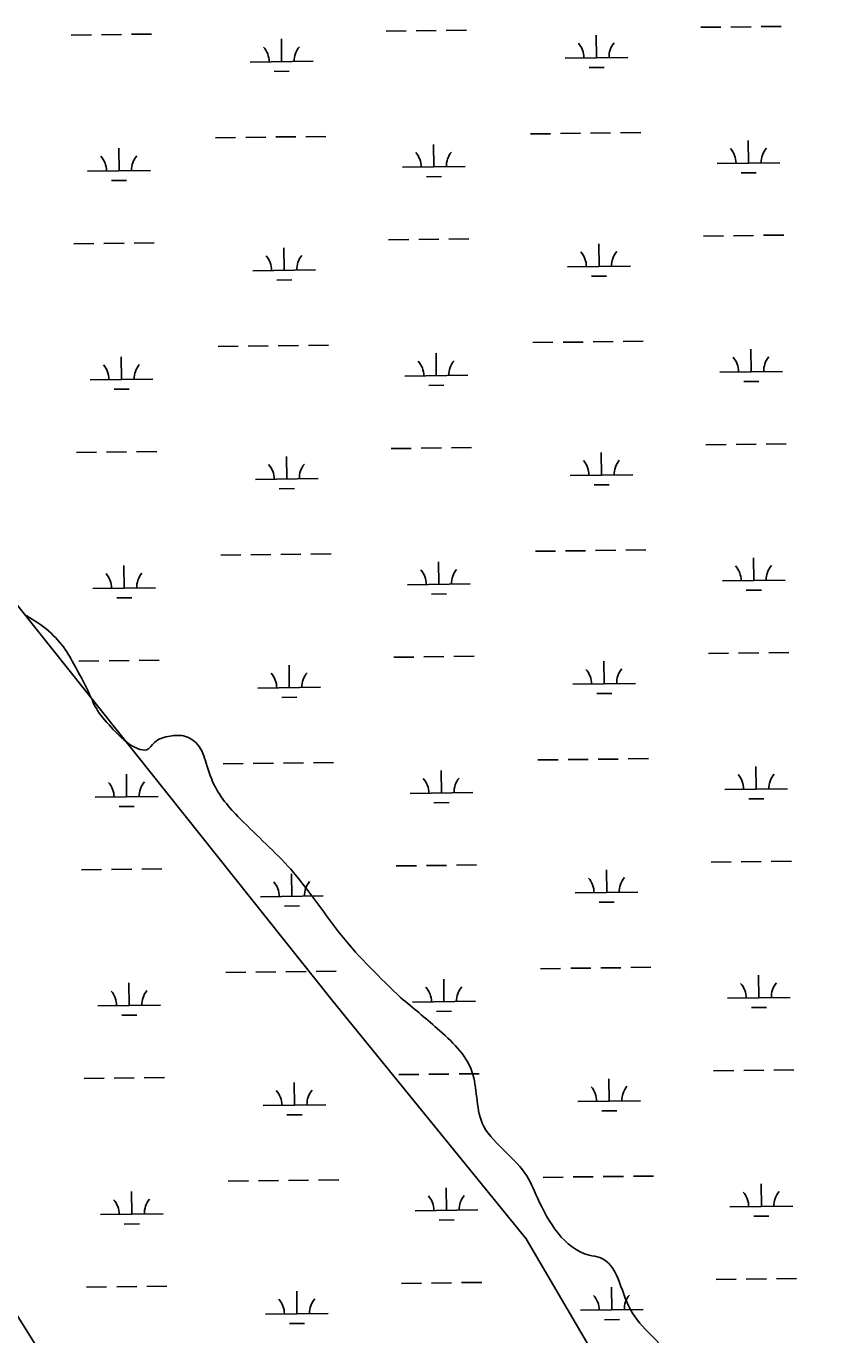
# Model space of a CAD drawing. Extents: x 3704301 to 3742427, y 506229 to 532009.
# Drawn here: x 3738007 to 3739285, y 518833 to 520919 of the extents above; entities that cross this region are included whole.
import ezdxf

# ---------------------------------------------------------------- set-up
doc = ezdxf.new("R2010")
doc.units = 0
for name, color, linetype in [('V-TOPO-SHOR', 7, 'Continuous'), ('V-UTIL-LINE', 7, 'Continuous'), ('V-WETL-SWMP', 7, 'Continuous')]:
    doc.layers.add(name, color=color, linetype=linetype)

msp = doc.modelspace()

# ---------------------------------------------------------------- linework, layer by layer
at = {"layer": 'V-TOPO-SHOR'}
for points in [[(3738604.5, 519370.5), (3738510.1, 519469.4), (3738433.4, 519570.1), (3738354.1, 519650), (3738308.8, 519706.1), (3738294, 519744.3), (3738280.4, 519774.3), (3738257.8, 519788), (3738236.7, 519787.6), (3738211.5, 519777.4), (3738199.6, 519766), (3738184.5, 519767.9), (3738146, 519798.4), (3738120.9, 519828.4), (3738108.2, 519854), (3738086.8, 519896), (3738069.3, 519925.7), (3738043.1, 519954.9), (3738007.5, 519979.8)], [(3738604.5, 519370.5), (3738662.5, 519321.6), (3738717.7, 519253.1), (3738734.2, 519170.9), (3738802.1, 519091.2), (3738822.2, 519051.8), (3738904.9, 518960.3), (3738921.7, 518956.3), (3738970.4, 518873.9), (3739034.7, 518795.2), (3739061.4, 518714.4), (3739140.5, 518594.7), (3739164.5, 518455), (3739190.3, 518404.6), (3739250.4, 518334.9), (3739313.8, 518228.3), (3739395.9, 518119.6), (3739440.1, 518016.6), (3739445.8, 518002.4), (3739625.5, 517752.9), (3739651.5, 517713.9), (3739661, 517662.2), (3739748, 517503.2), (3739777.6, 517471.3), (3739832.4, 517425.6), (3739839.5, 517331.5), (3739909.7, 517283.4), (3739987.3, 517152), (3739996.4, 517086.1), (3740188.9, 516767.6)]]:
    msp.add_spline(points, degree=3, dxfattribs=at)
at = {"layer": 'V-UTIL-LINE'}
for points in [[(3738496.1, 519365.3), (3736995.3, 521247.9)], [(3740194.4, 516617.1), (3739303.8, 518133.5), (3738804.1, 518986.3), (3738496.1, 519365.3)]]:
    msp.add_lwpolyline(points, dxfattribs=at)
at = {"layer": 'V-WETL-SWMP'}
for p, q in [((3738079, 520905.1), (3738111, 520905.5)), ((3738127, 520905.7), (3738159, 520906.1)), ((3738175, 520906.3), (3738207, 520906.7)), ((3738580.9, 520911.2), (3738612.9, 520911.6)), ((3738628.9, 520911.8), (3738660.9, 520912.2)), ((3738676.9, 520912.4), (3738708.9, 520912.8)), ((3738916.3, 520868.9), (3738915.9, 520904.9)), ((3739082.8, 520917.4), (3739114.8, 520917.7)), ((3739130.8, 520917.9), (3739162.8, 520918.3)), ((3739178.8, 520918.5), (3739210.8, 520918.9)), ((3738414.4, 520862.8), (3738414, 520898.8)), ((3738364.4, 520862.1), (3738464.4, 520863.4)), ((3738866.3, 520868.3), (3738966.3, 520869.5)), ((3738402.6, 520847.2), (3738426.6, 520847.5)), ((3738904.5, 520853.3), (3738928.5, 520853.6)), ((3738309.1, 520741.4), (3738341.1, 520741.8)), ((3738357.1, 520742), (3738389, 520742.4)), ((3738405, 520742.6), (3738437, 520743)), ((3738453, 520743.1), (3738485, 520743.5)), ((3738810.9, 520747.5), (3738842.9, 520747.9)), ((3738858.9, 520748.1), (3738890.9, 520748.5)), ((3738906.9, 520748.7), (3738938.9, 520749.1)), ((3738954.9, 520749.3), (3738986.9, 520749.7)), ((3739158.8, 520701), (3739158.4, 520737)), ((3738155.1, 520688.8), (3738154.7, 520724.8)), ((3738657, 520694.9), (3738656.5, 520730.9)), ((3738607, 520694.3), (3738707, 520695.5)), ((3739108.8, 520700.4), (3739208.8, 520701.6)), ((3738105.1, 520688.2), (3738205.1, 520689.4)), ((3738645.2, 520679.3), (3738669.2, 520679.6)), ((3739147, 520685.4), (3739171, 520685.7)), ((3738143.3, 520673.2), (3738167.3, 520673.5)), ((3738083.1, 520572.4), (3738115.1, 520572.8)), ((3738131.1, 520573), (3738163.1, 520573.4)), ((3738179.1, 520573.6), (3738211.1, 520574)), ((3738585, 520578.6), (3738617, 520579)), ((3738633, 520579.2), (3738665, 520579.6)), ((3738681, 520579.7), (3738713, 520580.1)), ((3738920.4, 520536.2), (3738919.9, 520572.2)), ((3739086.8, 520584.7), (3739118.8, 520585.1)), ((3739134.8, 520585.3), (3739166.8, 520585.7)), ((3739182.8, 520585.9), (3739214.8, 520586.3)), ((3738418.5, 520530.1), (3738418, 520566.1)), ((3738368.5, 520529.5), (3738468.5, 520530.7)), ((3738870.4, 520535.6), (3738970.4, 520536.8)), ((3738406.7, 520514.5), (3738430.7, 520514.8)), ((3738908.5, 520520.7), (3738932.5, 520521)), ((3738313.1, 520408.7), (3738345.1, 520409.1)), ((3738361.1, 520409.3), (3738393.1, 520409.7)), ((3738409.1, 520409.9), (3738441.1, 520410.3)), ((3738457.1, 520410.5), (3738489.1, 520410.9)), ((3738815, 520414.9), (3738847, 520415.3)), ((3738863, 520415.5), (3738895, 520415.8)), ((3738911, 520416), (3738943, 520416.4)), ((3738959, 520416.6), (3738991, 520417)), ((3739162.9, 520368.4), (3739162.5, 520404.4)), ((3738159.2, 520356.1), (3738158.7, 520392.1)), ((3738661, 520362.2), (3738660.6, 520398.2)), ((3738611, 520361.6), (3738711, 520362.9)), ((3739112.9, 520367.8), (3739212.9, 520369)), ((3738109.2, 520355.5), (3738209.2, 520356.7)), ((3738147.3, 520340.5), (3738171.3, 520340.8)), ((3738649.2, 520346.7), (3738673.2, 520347)), ((3739151.1, 520352.8), (3739175.1, 520353.1)), ((3738087.2, 520239.8), (3738119.2, 520240.2)), ((3738135.2, 520240.4), (3738167.2, 520240.8)), ((3738183.2, 520241), (3738215.2, 520241.4)), ((3738589, 520245.9), (3738621, 520246.3)), ((3738637, 520246.5), (3738669, 520246.9)), ((3738685, 520247.1), (3738717, 520247.5)), ((3738924.4, 520203.6), (3738924, 520239.6)), ((3739090.9, 520252.1), (3739122.9, 520252.4)), ((3739138.9, 520252.6), (3739170.9, 520253)), ((3739186.9, 520253.2), (3739218.9, 520253.6)), ((3738422.6, 520197.5), (3738422.1, 520233.5)), ((3738372.6, 520196.8), (3738472.5, 520198.1)), ((3738874.4, 520203), (3738974.4, 520204.2)), ((3738410.7, 520181.9), (3738434.7, 520182.2)), ((3738912.6, 520188), (3738936.6, 520188.3)), ((3738317.2, 520076.1), (3738349.2, 520076.5)), ((3738365.2, 520076.7), (3738397.2, 520077.1)), ((3738413.2, 520077.3), (3738445.2, 520077.7)), ((3738461.2, 520077.8), (3738493.2, 520078.2)), ((3738819.1, 520082.2), (3738851.1, 520082.6)), ((3738867.1, 520082.8), (3738899, 520083.2)), ((3738915, 520083.4), (3738947, 520083.8)), ((3738963, 520084), (3738995, 520084.4)), ((3739167, 520035.7), (3739166.5, 520071.7)), ((3738163.2, 520023.5), (3738162.8, 520059.5)), ((3738665.1, 520029.6), (3738664.7, 520065.6)), ((3738615.1, 520029), (3738715.1, 520030.2)), ((3739117, 520035.1), (3739217, 520036.3)), ((3738113.2, 520022.9), (3738213.2, 520024.1)), ((3738151.4, 520007.9), (3738175.4, 520008.2)), ((3738653.3, 520014), (3738677.3, 520014.3)), ((3739155.2, 520020.1), (3739179.2, 520020.4)), ((3738091.2, 519907.1), (3738123.2, 519907.5)), ((3738139.2, 519907.7), (3738171.2, 519908.1)), ((3738187.2, 519908.3), (3738219.2, 519908.7)), ((3738593.1, 519913.3), (3738625.1, 519913.7)), ((3738641.1, 519913.9), (3738673.1, 519914.3)), ((3738689.1, 519914.4), (3738721.1, 519914.8)), ((3738928.5, 519870.9), (3738928, 519906.9)), ((3739095, 519919.4), (3739127, 519919.8)), ((3739143, 519920), (3739175, 519920.4)), ((3739191, 519920.6), (3739223, 519921)), ((3738426.6, 519864.8), (3738426.2, 519900.8)), ((3738376.6, 519864.2), (3738476.6, 519865.4)), ((3738878.5, 519870.3), (3738978.5, 519871.5)), ((3738414.8, 519849.2), (3738438.8, 519849.5)), ((3738916.7, 519855.4), (3738940.7, 519855.7)), ((3738321.2, 519743.4), (3738353.2, 519743.8)), ((3738369.2, 519744), (3738401.2, 519744.4)), ((3738417.2, 519744.6), (3738449.2, 519745)), ((3738465.2, 519745.2), (3738497.2, 519745.6)), ((3738823.1, 519749.6), (3738855.1, 519750)), ((3738871.1, 519750.2), (3738903.1, 519750.5)), ((3738919.1, 519750.7), (3738951.1, 519751.1)), ((3738967.1, 519751.3), (3738999.1, 519751.7)), ((3739171, 519703.1), (3739170.6, 519739.1)), ((3738167.3, 519690.8), (3738166.8, 519726.8)), ((3738669.2, 519696.9), (3738668.7, 519732.9)), ((3738619.2, 519696.3), (3738719.2, 519697.6)), ((3739121, 519702.5), (3739221, 519703.7)), ((3738117.3, 519690.2), (3738217.3, 519691.4)), ((3738155.5, 519675.2), (3738179.5, 519675.5)), ((3738657.3, 519681.4), (3738681.3, 519681.7)), ((3739159.2, 519687.5), (3739183.2, 519687.8)), ((3738095.3, 519574.5), (3738127.3, 519574.9)), ((3738143.3, 519575.1), (3738175.3, 519575.5)), ((3738191.3, 519575.7), (3738223.3, 519576.1)), ((3738597.2, 519580.6), (3738629.2, 519581)), ((3738645.2, 519581.2), (3738677.2, 519581.6)), ((3738693.2, 519581.8), (3738725.2, 519582.2)), ((3738932.6, 519538.3), (3738932.1, 519574.3)), ((3739099, 519586.8), (3739131, 519587.1)), ((3739147, 519587.3), (3739179, 519587.7)), ((3739195, 519587.9), (3739227, 519588.3)), ((3738430.7, 519532.2), (3738430.2, 519568.2)), ((3738380.7, 519531.5), (3738480.7, 519532.8)), ((3738882.6, 519537.7), (3738982.5, 519538.9)), ((3738418.9, 519516.6), (3738442.9, 519516.9)), ((3738920.7, 519522.7), (3738944.7, 519523)), ((3738325.3, 519410.8), (3738357.3, 519411.2)), ((3738373.3, 519411.4), (3738405.3, 519411.8)), ((3738421.3, 519412), (3738453.3, 519412.4)), ((3738469.3, 519412.5), (3738501.3, 519412.9)), ((3738827.2, 519416.9), (3738859.2, 519417.3)), ((3738875.2, 519417.5), (3738907.2, 519417.9)), ((3738923.2, 519418.1), (3738955.2, 519418.5)), ((3738971.2, 519418.7), (3739003.2, 519419.1)), ((3739175.1, 519370.4), (3739174.7, 519406.4)), ((3738171.4, 519358.2), (3738170.9, 519394.2)), ((3738673.2, 519364.3), (3738672.8, 519400.3)), ((3738623.2, 519363.7), (3738723.2, 519364.9)), ((3739125.1, 519369.8), (3739225.1, 519371)), ((3738121.4, 519357.6), (3738221.3, 519358.8)), ((3738159.5, 519342.6), (3738183.5, 519342.9)), ((3738661.4, 519348.7), (3738685.4, 519349)), ((3739163.3, 519354.8), (3739187.3, 519355.1)), ((3739199.1, 519255.3), (3739231.1, 519255.7)), ((3738099.4, 519241.8), (3738131.4, 519242.2)), ((3738147.4, 519242.4), (3738179.4, 519242.8)), ((3738195.4, 519243), (3738227.4, 519243.4)), ((3738434.7, 519199.5), (3738434.3, 519235.5)), ((3738601.2, 519248), (3738633.2, 519248.4)), ((3738649.2, 519248.6), (3738681.2, 519249)), ((3738697.2, 519249.1), (3738729.2, 519249.5)), ((3738936.6, 519205.6), (3738936.2, 519241.6)), ((3739103.1, 519254.1), (3739135.1, 519254.5)), ((3739151.1, 519254.7), (3739183.1, 519255.1)), ((3738384.8, 519198.9), (3738484.7, 519200.1)), ((3738886.6, 519205), (3738986.6, 519206.2)), ((3738422.9, 519183.9), (3738446.9, 519184.2)), ((3738924.8, 519190.1), (3738948.8, 519190.4)), ((3738329.4, 519078.1), (3738361.4, 519078.5)), ((3738377.4, 519078.7), (3738409.4, 519079.1)), ((3738425.4, 519079.3), (3738457.4, 519079.7)), ((3738473.4, 519079.9), (3738505.4, 519080.3)), ((3738677.3, 519031.6), (3738676.8, 519067.6)), ((3738831.2, 519084.3), (3738863.2, 519084.7)), ((3738879.2, 519084.9), (3738911.2, 519085.2)), ((3738927.2, 519085.4), (3738959.2, 519085.8)), ((3738975.2, 519086), (3739007.2, 519086.4)), ((3739179.2, 519037.8), (3739178.7, 519073.8)), ((3738175.4, 519025.5), (3738175, 519061.5)), ((3738125.4, 519024.9), (3738225.4, 519026.1)), ((3738627.3, 519031), (3738727.3, 519032.3)), ((3739129.2, 519037.2), (3739229.2, 519038.4)), ((3738163.6, 519009.9), (3738187.6, 519010.2)), ((3738665.5, 519016.1), (3738689.5, 519016.4)), ((3739167.3, 519022.2), (3739191.3, 519022.5)), ((3739107.2, 518921.5), (3739139.2, 518921.8)), ((3739155.2, 518922), (3739187.2, 518922.4)), ((3739203.2, 518922.6), (3739235.2, 518923)), ((3738103.4, 518909.2), (3738135.4, 518909.6)), ((3738151.4, 518909.8), (3738183.4, 518910.2)), ((3738199.4, 518910.4), (3738231.4, 518910.8)), ((3738438.8, 518866.9), (3738438.4, 518902.9)), ((3738605.3, 518915.3), (3738637.3, 518915.7)), ((3738653.3, 518915.9), (3738685.3, 518916.3)), ((3738701.3, 518916.5), (3738733.3, 518916.9)), ((3738940.7, 518873), (3738940.2, 518909)), ((3737984.2, 518877.9), (3738048.6, 518774.9)), ((3738388.8, 518866.2), (3738488.8, 518867.5)), ((3738890.7, 518872.4), (3738990.7, 518873.6)), ((3738427, 518851.3), (3738451, 518851.6)), ((3738928.9, 518857.4), (3738952.9, 518857.7))]:
    msp.add_line(p, q, dxfattribs=at)
for centre, start, end in [((3738359.2, 520862.6), 359.9282, 41.4719), ((3738469.7, 520863.9), 139.9282, 181.4719), ((3738861.1, 520868.7), 359.9282, 41.4719), ((3738971.5, 520870), 139.9282, 181.4719), ((3738601.7, 520694.7), 359.9282, 41.4719), ((3738712.2, 520696), 139.9282, 181.4719), ((3739103.6, 520700.8), 359.9282, 41.4719), ((3739214.1, 520702.2), 139.9282, 181.4719), ((3738099.9, 520688.6), 359.9282, 41.4719), ((3738210.3, 520689.9), 139.9282, 181.4719), ((3738363.2, 520529.9), 359.9282, 41.4719), ((3738473.7, 520531.3), 139.9282, 181.4719), ((3738865.1, 520536), 359.9282, 41.4719), ((3738975.6, 520537.4), 139.9282, 181.4719), ((3738605.8, 520362), 359.9282, 41.4719), ((3738716.3, 520363.4), 139.9282, 181.4719), ((3739107.7, 520368.2), 359.9282, 41.4719), ((3739218.1, 520369.5), 139.9282, 181.4719), ((3738103.9, 520355.9), 359.9282, 41.4719), ((3738214.4, 520357.3), 139.9282, 181.4719), ((3738367.3, 520197.3), 359.9282, 41.4719), ((3738477.8, 520198.6), 139.9282, 181.4719), ((3738869.2, 520203.4), 359.9282, 41.4719), ((3738979.7, 520204.7), 139.9282, 181.4719), ((3738609.8, 520029.4), 359.9282, 41.4719), ((3738720.3, 520030.7), 139.9282, 181.4719), ((3739111.7, 520035.5), 359.9282, 41.4719), ((3739222.2, 520036.9), 139.9282, 181.4719), ((3738108, 520023.3), 359.9282, 41.4719), ((3738218.5, 520024.6), 139.9282, 181.4719), ((3738371.4, 519864.6), 359.9282, 41.4719), ((3738481.9, 519866), 139.9282, 181.4719), ((3738873.2, 519870.7), 359.9282, 41.4719), ((3738983.7, 519872.1), 139.9282, 181.4719), ((3738222.5, 519692), 139.9282, 181.4719), ((3738613.9, 519696.7), 359.9282, 41.4719), ((3738724.4, 519698.1), 139.9282, 181.4719), ((3739115.8, 519702.9), 359.9282, 41.4719), ((3739226.3, 519704.2), 139.9282, 181.4719), ((3738112, 519690.6), 359.9282, 41.4719), ((3738375.4, 519532), 359.9282, 41.4719), ((3738485.9, 519533.3), 139.9282, 181.4719), ((3738877.3, 519538.1), 359.9282, 41.4719), ((3738987.8, 519539.4), 139.9282, 181.4719), ((3738116.1, 519358), 359.9282, 41.4719), ((3738226.6, 519359.3), 139.9282, 181.4719), ((3738618, 519364.1), 359.9282, 41.4719), ((3738728.5, 519365.4), 139.9282, 181.4719), ((3739119.8, 519370.2), 359.9282, 41.4719), ((3739230.3, 519371.6), 139.9282, 181.4719), ((3738379.5, 519199.3), 359.9282, 41.4719), ((3738490, 519200.7), 139.9282, 181.4719), ((3738881.4, 519205.4), 359.9282, 41.4719), ((3738991.9, 519206.8), 139.9282, 181.4719), ((3738120.2, 519025.3), 359.9282, 41.4719), ((3738230.7, 519026.7), 139.9282, 181.4719), ((3738622, 519031.4), 359.9282, 41.4719), ((3738732.5, 519032.8), 139.9282, 181.4719), ((3739123.9, 519037.6), 359.9282, 41.4719), ((3739234.4, 519038.9), 139.9282, 181.4719), ((3738383.6, 518866.7), 359.9282, 41.4719), ((3738494, 518868), 139.9282, 181.4719), ((3738885.4, 518872.8), 359.9282, 41.4719), ((3738995.9, 518874.1), 139.9282, 181.4719)]:
    msp.add_arc(centre, 35.2, start, end, dxfattribs=at)

doc.saveas('drawing.dxf')
